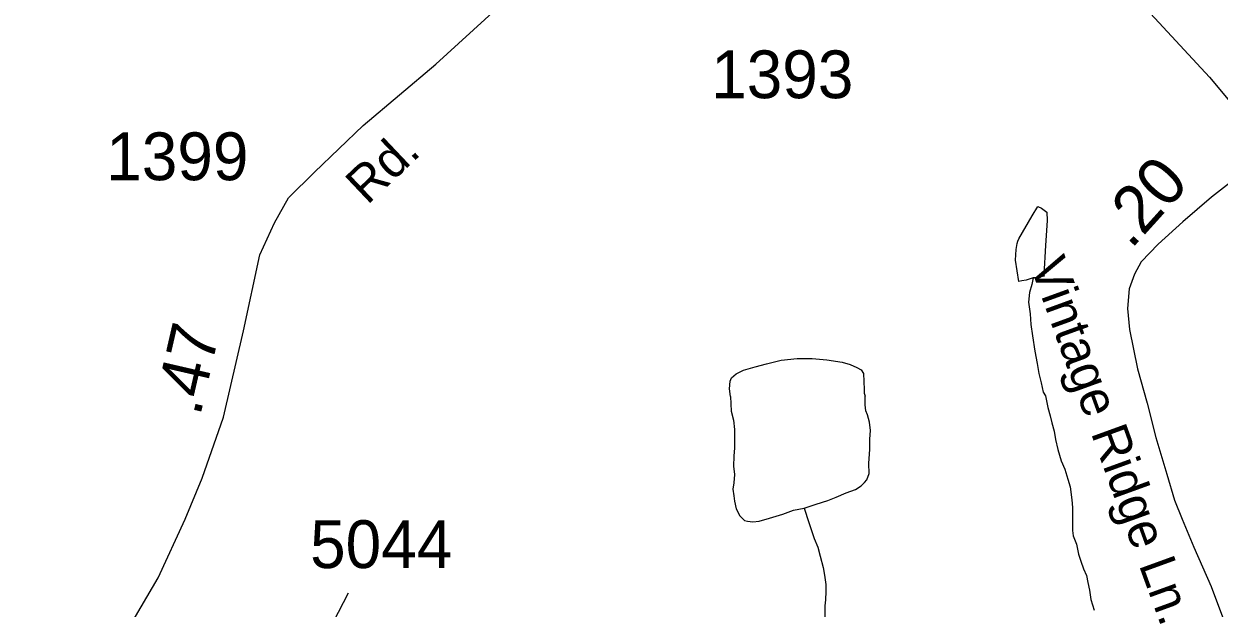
# Model space of a CAD drawing. Extents: x 2001466 to 2224147, y 644118 to 847247.
# Drawn here: x 2062553 to 2065678, y 681973 to 683500 of the extents above; entities that cross this region are included whole.
import ezdxf

# ---------------------------------------------------------------- set-up
doc = ezdxf.new("R2010")
doc.units = 0
for name, color, linetype in [('Exist Hydrographic Misc Water Feature', 7, 'Continuous'), ('Exist Road Secondary Mileage Hundredths English Label', 7, 'Continuous'), ('Exist Road Secondary Type 51 Attributed', 7, 'Continuous'), ('Exist Road Secondary Type 51 Label', 7, 'Continuous'), ('Exist Road Secondary Type 51 Number Label', 7, 'Continuous')]:
    doc.layers.add(name, color=color, linetype=linetype)

msp = doc.modelspace()

# ---------------------------------------------------------------- linework, layer by layer
at = {"layer": 'Exist Hydrographic Misc Water Feature'}
for points in [[(2065192.1, 682836.7), (2065174.1, 682830.5), (2065162.4, 682828.7), (2065154.4, 682826.6), (2065146.2, 682882.6), (2065147.8, 682910.4), (2065150.1, 682926.6), (2065151.9, 682932.4), (2065154.2, 682938.6), (2065189.8, 682998.5), (2065204, 683022.7), (2065214, 683018.7), (2065228, 683008.5), (2065228.2, 682986.6), (2065223.9, 682920.7), (2065220.2, 682844.6), (2065220.4, 682840.6), (2065200.1, 682836.7), (2065192.1, 682836.7)], [(2065192.1, 682836.7), (2065188.2, 682818.7), (2065182.3, 682798.5), (2065180.2, 682772.4), (2065184.5, 682742.5), (2065186.2, 682714.7), (2065190.5, 682684.5), (2065196.6, 682644.6), (2065202.8, 682612.8), (2065206.5, 682586.3), (2065212.6, 682561.8), (2065218.4, 682537.5), (2065224.3, 682527.6)], [(2064400.8, 682526), (2064398.1, 682546.2), (2064399.8, 682566.6), (2064403.3, 682574.6), (2064415.2, 682585), (2064434.8, 682595.4), (2064464.6, 682603.5), (2064494.9, 682611.5), (2064532.7, 682621.5), (2064574.9, 682625.3), (2064614.5, 682625.4), (2064652.6, 682621.6), (2064692.4, 682615.6), (2064713.1, 682609.6), (2064730.9, 682601.6), (2064742.6, 682595.8), (2064748.6, 682585.9), (2064750.2, 682544.7), (2064750.2, 682534.6), (2064752.3, 682526.6)], [(2064400.8, 682526), (2064402.4, 682488), (2064408.6, 682463.9), (2064410.7, 682440.1), (2064410.7, 682414.1), (2064410.7, 682392.2), (2064408.8, 682370.2), (2064408.6, 682344.2), (2064410.9, 682322), (2064409, 682300), (2064406.8, 682284.1), (2064408.8, 682266), (2064411.3, 682252.2), (2064415.2, 682232.1), (2064424.8, 682214), (2064437.3, 682202), (2064445.1, 682200.4), (2064459.2, 682198.3), (2064475.2, 682200.3), (2064502.9, 682208.3), (2064537, 682218.5), (2064564.9, 682228.5), (2064593.1, 682234.3)], [(2064593.1, 682234.3), (2064624.9, 682244.5), (2064654.7, 682254.6), (2064676.8, 682262.6), (2064702.6, 682274.5), (2064727, 682282.6), (2064742.6, 682292.8), (2064750.8, 682300.9), (2064756.8, 682308.5), (2064762.9, 682324.6), (2064762.5, 682350.6), (2064764.6, 682388.8), (2064764.8, 682414.8), (2064766.6, 682436.8), (2064764.4, 682458.6), (2064758.8, 682478.5), (2064754.5, 682488.9), (2064752.5, 682504.6), (2064752.3, 682526.6)], [(2065224.3, 682527.6), (2065230.4, 682497.5), (2065236.4, 682475.5), (2065240.7, 682457.4), (2065246.9, 682435.4), (2065250.3, 682413.7), (2065256.7, 682387.7), (2065264.9, 682357.6), (2065274.7, 682335.8), (2065282.7, 682309.9), (2065288.9, 682289.9), (2065293, 682255.6), (2065294.6, 682235.9), (2065294.6, 682207.9), (2065295, 682191.6), (2065294.8, 682175.8), (2065296.9, 682161.7), (2065305.1, 682139.8), (2065310.8, 682113.8), (2065316.8, 682095.9), (2065323.3, 682075.8), (2065331.3, 682057.9), (2065335.2, 682039.9), (2065339.1, 682019.9), (2065343, 681995.7), (2065347.1, 681981.8), (2065351.2, 681967.8)], [(2064593.1, 682234.3), (2064605, 682196.4), (2064619.4, 682154.5), (2064629.2, 682132.4), (2064635.2, 682108.7), (2064643.2, 682078.7), (2064645.2, 682064.6), (2064647.5, 682052.5), (2064649.5, 682034.8), (2064649.5, 682016.5), (2064649.3, 681994.7), (2064647.5, 681978.7), (2064647.5, 681948.7)]]:
    msp.add_lwpolyline(points, dxfattribs=at)
at = {"layer": 'Exist Road Secondary Type 51 Attributed'}
for points in [[(2062552.8, 681509.3), (2062603.2, 681588.2), (2062728.7, 681777.3), (2062829.7, 681925.7), (2062903.8, 682052), (2062974.8, 682205.2), (2063019, 682313), (2063075, 682472.4), (2063127.1, 682698.2), (2063169.7, 682896.8), (2063208.4, 682980.5), (2063244.6, 683045.2), (2063312.5, 683113.1), (2063440.3, 683234.7), (2063629.7, 683395.4), (2063787.4, 683539.1)], [(2065499, 683527.8), (2065653.4, 683360.8), (2065812, 683171.5)], [(2065812, 683171.5), (2065744.4, 683114.5), (2065658.6, 683047.1), (2065583.1, 682982.8), (2065518.7, 682924.1), (2065474.8, 682877.9), (2065456.6, 682845.8), (2065442.6, 682808), (2065438.4, 682756.3), (2065444, 682701.7), (2065465, 682598.2), (2065490.2, 682508.7), (2065512.6, 682418.9), (2065541.1, 682323.2), (2065561.7, 682254.7), (2065581.4, 682205), (2065611.8, 682131.8), (2065657.1, 682029.2), (2065697.8, 681921.8), (2065712.8, 681831.1), (2065715.2, 681728.5), (2065709.7, 681618.6)]]:
    msp.add_lwpolyline(points, dxfattribs=at)
at = {"layer": 'Exist Road Secondary Type 51 Number Label'}
msp.add_lwpolyline([(2063022.5, 681569.7), (2063337, 681888.2), (2063401.4, 682013.1)], dxfattribs=at)

# ---------------------------------------------------------------- texts
at = {"layer": 'Exist Road Secondary Mileage Hundredths English Label'}
for s, rotation, p in [('.20', 47.8942, (2065447.7, 682909.2)), ('.47', 77.0141, (2063013.3, 682472))]:
    msp.add_text(s, height=125, rotation=rotation, dxfattribs=at).set_placement(p)
at = {"layer": 'Exist Road Secondary Type 51 Label'}
for s, rotation, p in [('Rd.', 43.4327, (2063450.7, 683025)), ('Vintage Ridge Ln.', 289.9684, (2065183, 682869.8))]:
    msp.add_text(s, height=95, rotation=rotation, dxfattribs=at).set_placement(p)
at = {"layer": 'Exist Road Secondary Type 51 Number Label'}
for s, p in [('1393', (2064350, 683306.1)), ('1399', (2062768.1, 683091.7)), ('5044', (2063301.1, 682077.5))]:
    msp.add_text(s, height=125, dxfattribs=at).set_placement(p)

doc.saveas('drawing.dxf')
